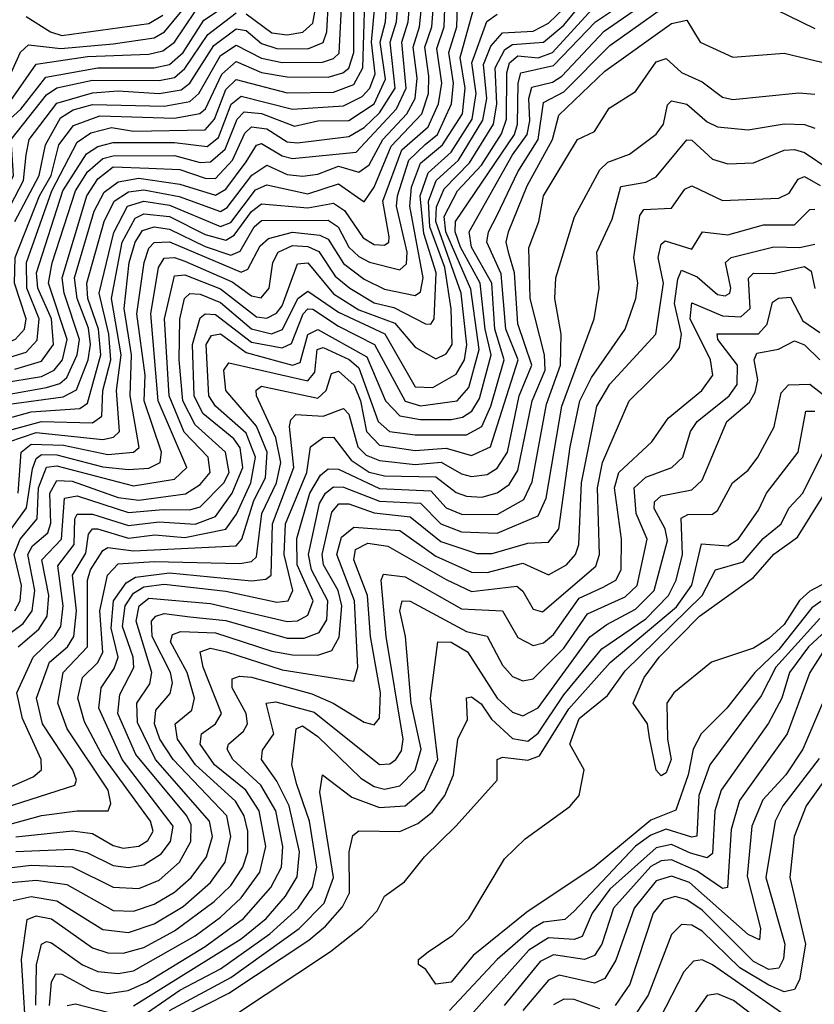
# Model space of a CAD drawing. Extents: x 1308313 to 1441400, y 959662 to 1036319.
# Tile 587 of 656: x 1418963 to 1420514, y 982037 to 983959. Entities that reach past the tile are written whole.
import ezdxf

# ---------------------------------------------------------------- set-up
doc = ezdxf.new("R2010")
doc.units = 0

msp = doc.modelspace()

# ---------------------------------------------------------------- linework, layer by layer
at = {"layer": '0CON10XD'}
for points in [[(1418925, 983249.3), (1419005, 983262.9), (1419030.3, 983275), (1419046.4, 983295), (1419055.5, 983335), (1419019.2, 983445), (1419025.8, 983484.2), (1419071.6, 983625), (1419095, 983661.8), (1419125, 983688.3), (1419145, 983693.3), (1419265, 983694), (1419315, 983680.4), (1419335, 983681.4), (1419363.7, 983706.3), (1419387.3, 983765), (1419400.9, 983779.1), (1419435, 983775.8), (1419499.2, 983750.9), (1419545, 983761.7), (1419605, 983762.1), (1419655, 983795), (1419677, 983843), (1419666.5, 983915), (1419676.8, 983955), (1419685.4, 984095)], [(1418953, 983277), (1419005, 983292.3), (1419029, 983325), (1419024.8, 983375), (1418998.2, 983435), (1418995.7, 983465), (1419046.7, 983625), (1419092.9, 983697.1), (1419115, 983711.2), (1419145, 983719.3), (1419265, 983719), (1419328.6, 983711.4), (1419350.7, 983729.3), (1419375.8, 983794.2), (1419395, 983809.8), (1419495, 983784.6), (1419595, 983791), (1419631.2, 983808.8), (1419646.5, 983825), (1419656.7, 983853.3), (1419649.8, 983915), (1419667.7, 984112.3)], [(1418935, 983226.7), (1419015, 983241.3), (1419040.8, 983249.2), (1419055, 983260.6), (1419075.1, 983305.1), (1419079.2, 983335), (1419049.5, 983425), (1419045.4, 983455), (1419093.6, 983615), (1419115, 983648.1), (1419145, 983671.7), (1419215, 983669), (1419275, 983666.4), (1419325, 983649.6), (1419345, 983648.8), (1419378.2, 983685), (1419402.4, 983737.7), (1419415, 983749.9), (1419445, 983746), (1419485, 983720.7), (1419505, 983718.4), (1419605, 983731.2), (1419635, 983748.4), (1419665, 983776.9), (1419696, 983825), (1419685.9, 983915), (1419698.3, 983955), (1419708.1, 984085)], [(1418888.6, 983201.4), (1419047.3, 983222.7), (1419073.6, 983236.4), (1419096.6, 983295), (1419100.7, 983325), (1419096.7, 983356.7), (1419074.7, 983415), (1419070, 983455), (1419108.1, 983585), (1419127.5, 983622.5), (1419155, 983642.2), (1419195, 983649.5), (1419275, 983637.8), (1419345, 983616.5), (1419365, 983627.9), (1419405, 983681.6), (1419425, 983714.3), (1419435, 983717.5), (1419475, 983693.5), (1419495, 983688.3), (1419619.3, 983700.7), (1419698.4, 983785), (1419716.9, 983825), (1419708.5, 983915), (1419721.3, 983955), (1419731.4, 984075)], [(1418895, 983169), (1418985, 983193.8), (1419079.8, 983200.2), (1419095, 983210.5), (1419120.9, 983305), (1419116.6, 983355), (1419095.9, 983415), (1419093.9, 983445), (1419127.3, 983565), (1419147, 983605), (1419175, 983622.8), (1419205, 983627.2), (1419273.9, 983613.9), (1419355, 983584.6), (1419367.7, 983592.3), (1419415.8, 983655.8), (1419445, 983674.9), (1419485, 983656.7), (1419515, 983653.8), (1419545, 983657.7), (1419585, 983673), (1419625, 983661.2), (1419645, 983676), (1419671.9, 983725), (1419718.6, 983775), (1419734.6, 983805.4), (1419738.6, 983845), (1419730.8, 983905), (1419743.5, 983945), (1419755.6, 984064.4)], [(1418918.6, 983151.4), (1419005, 983174.7), (1419105, 983172.3), (1419122.9, 983185), (1419124.7, 983235), (1419140.9, 983295), (1419136.7, 983345), (1419117.7, 983425), (1419146.3, 983543.7), (1419173.1, 983595), (1419205, 983604.6), (1419255, 983597.1), (1419355, 983555.1), (1419375, 983563.4), (1419422.9, 983627.1), (1419445, 983636.7), (1419525, 983619.2), (1419585, 983638.3), (1419635, 983603.3), (1419655, 983632), (1419687.8, 983712.2), (1419747.9, 983775), (1419760.8, 983815), (1419761.2, 983848.9), (1419753.6, 983905), (1419767.1, 983945), (1419775, 984047)], [(1418846.6, 982393.4), (1419070.5, 982465), (1419073.4, 982475), (1419066.4, 982495), (1419006.9, 982585), (1418995.5, 982635), (1419021.1, 982705), (1419056, 982735), (1419068.4, 982755), (1419073.9, 982805), (1419065.8, 982875), (1419092.1, 982917.9), (1419097, 982955), (1419104.8, 982965.2), (1419114.6, 982965.4), (1419175, 982946.8), (1419226.3, 982953.7), (1419285, 982948.5), (1419365.1, 982964.9), (1419386, 982994), (1419414.1, 983055), (1419423.2, 983105), (1419405, 983152), (1419345.1, 983205), (1419331.9, 983225), (1419327, 983325), (1419337.2, 983342.8), (1419355, 983345.8), (1419405, 983309.4), (1419471.1, 983291.1), (1419495, 983284.8), (1419510.4, 983289.6), (1419525, 983344.6), (1419545, 983354.6), (1419640.7, 983300.7), (1419677, 983215), (1419705, 983185.5), (1419745, 983178.7), (1419805, 983178.9), (1419827.1, 983182.9), (1419845.1, 983194.9), (1419860.6, 983219.4), (1419883.1, 983305), (1419871.4, 983355), (1419861.8, 983445), (1419823.2, 983515), (1419812.5, 983545), (1419813.7, 983565), (1419928.6, 983735), (1419934.7, 983755), (1419935.5, 983835), (1419940.8, 983855), (1420005, 983869.4), (1420087, 983955), (1420151.5, 983998.5)], [(1418909.3, 983735), (1418965, 983784.2), (1419013.4, 983846.6), (1419115, 983865.3), (1419224.8, 983865.2), (1419255, 983871.8), (1419281.6, 983895), (1419322.3, 983957.7), (1419385, 984000.5)], [(1418937.2, 983835), (1418964.5, 983895.5), (1418979.9, 983910.1), (1419043, 983903), (1419145, 983911.8), (1419225, 983923.5), (1419245.1, 983935), (1419305, 984007.8)], [(1418941.7, 983135), (1418995, 983153.3), (1419125, 983139.6), (1419146.1, 983143.9), (1419157.4, 983155), (1419151.8, 983235), (1419160.6, 983305), (1419141.7, 983415), (1419163, 983525), (1419188.1, 983571.9), (1419205, 983579.8), (1419255, 983574.6), (1419325, 983539.4), (1419365, 983528.8), (1419381.5, 983538.5), (1419415, 983584.6), (1419435, 983599.6), (1419525, 983591.8), (1419575, 983600.7), (1419596.7, 983586.7), (1419633.1, 983533.1), (1419655, 983520.5), (1419675, 983518.9), (1419683, 983525), (1419683.9, 983535), (1419671.7, 983605), (1419708.7, 983705), (1419760.3, 983749.7), (1419780.6, 983795), (1419787.1, 983835), (1419777.1, 983902.9), (1419791.4, 983945), (1419793.8, 984015)], [(1418955, 982364.2), (1419065.7, 982375.7), (1419105, 982370.5), (1419145, 982347.2), (1419165, 982342.3), (1419195, 982346.1), (1419212.9, 982357.1), (1419223.3, 982375), (1419218, 982395), (1419123.3, 982525), (1419088.9, 982588.9), (1419076.4, 982635), (1419085.1, 982675), (1419115.4, 982704.6), (1419125.2, 982724.8), (1419119.2, 982805), (1419133.9, 982875), (1419155, 982897.3), (1419225, 982901.6), (1419392.2, 982897.8), (1419415, 982901.8), (1419425, 982910.6), (1419435.4, 982995), (1419464.3, 983055), (1419472.2, 983095), (1419463, 983143), (1419424.9, 983225), (1419424.2, 983235.8), (1419435, 983243.9), (1419545, 983220.2), (1419560.9, 983235), (1419571.3, 983268.7), (1419585, 983273.3), (1419615.6, 983245.6), (1419628, 983215), (1419639.7, 983155), (1419665, 983128.6), (1419735, 983118.1), (1419795, 983122.5), (1419845, 983108.4), (1419881.7, 983125), (1419935.8, 983295), (1419911.7, 983355), (1419902.8, 983462.8), (1419874.9, 983525), (1419878.2, 983545), (1419895, 983577.7), (1419935, 983662.1), (1419974.7, 983725.3), (1419985, 983797.6), (1420025, 983818.3), (1420115, 983908.9), (1420265, 984015.7)], [(1418959.6, 982735), (1419000.3, 982769.7), (1419016.4, 982795), (1419019.7, 982835), (1419006.1, 982905), (1419044.6, 982945.4), (1419050, 983025), (1419075, 983029.5), (1419175, 982996.9), (1419243, 983003), (1419295, 983002.3), (1419315, 983008.1), (1419360.9, 983055), (1419371.5, 983075), (1419364.3, 983115), (1419305, 983168.2), (1419281.1, 983215), (1419274.1, 983295), (1419275.2, 983374.8), (1419284.7, 983415), (1419295, 983424.6), (1419315, 983423), (1419355, 983407.2), (1419415, 983355.5), (1419454.4, 983345.6), (1419475.5, 983354.5), (1419505.5, 983414.5), (1419525, 983429.1), (1419585, 983388.2), (1419675.6, 983345.6), (1419735, 983242.6), (1419768.9, 983241.1), (1419815, 983267.2), (1419831, 983295), (1419835.3, 983324.7), (1419824.7, 983425), (1419774.8, 983565), (1419776.1, 983593.9), (1419791.3, 983628.7), (1419840.5, 983679.5), (1419887.5, 983755), (1419894.4, 983795), (1419891.1, 983865), (1419909.5, 983900.5), (1419925, 983910.5), (1419985, 983915.1), (1420025, 983948.1), (1420068.7, 984001.3)], [(1419405, 983970.6), (1419455, 983933.6), (1419485, 983929.4), (1419515.7, 983934.3), (1419535, 983952.4), (1419546.2, 984013.8)], [(1418834, 983326), (1418925, 983323.1), (1418954.8, 983335.2), (1418972.1, 983355), (1418975.4, 983375), (1418952.8, 983445), (1418953.7, 983495), (1419001.6, 983615), (1419023.8, 983655), (1419039.4, 983715), (1419067.8, 983752.2), (1419118.9, 983771.1), (1419265, 983766.6), (1419314.3, 983775.7), (1419325.1, 983785), (1419357.3, 983852.7), (1419385, 983877.2), (1419435, 983855.8), (1419485, 983847.2), (1419565, 983846.7), (1419593.6, 983855), (1419605, 983864.6), (1419614.7, 983895), (1419614.8, 983995)], [(1418856.5, 982365), (1419005, 982405.6), (1419074.9, 982415.1), (1419135.4, 982415), (1419140.6, 982429.4), (1419135.3, 982455), (1419055.3, 982575), (1419037.3, 982625), (1419047.5, 982685), (1419094.8, 982735.2), (1419095.2, 982865), (1419101.1, 982885), (1419125, 982922.7), (1419135, 982928.9), (1419185, 982922.5), (1419385, 982932.2), (1419396.3, 982945), (1419419.5, 983020.5), (1419442.7, 983065), (1419445.9, 983115), (1419425, 983165.6), (1419365.3, 983235), (1419360.9, 983275), (1419370.9, 983289.1), (1419525, 983254.2), (1419539, 983271), (1419543.3, 983315), (1419555, 983319.5), (1419605.7, 983295.7), (1419625, 983279.7), (1419662.5, 983175), (1419684.8, 983155), (1419735, 983148.9), (1419835, 983149), (1419864.8, 983165.2), (1419882.6, 983205), (1419908.7, 983295), (1419890.4, 983355), (1419884.6, 983445), (1419844.8, 983515), (1419840.3, 983545), (1419924.9, 983695), (1419953.4, 983735), (1419958.3, 983761.6), (1419956.7, 983805), (1419962.6, 983827.4), (1420002.9, 983837.1), (1420021.1, 983848.9), (1420103.5, 983936.5), (1420168.8, 983981.2)], [(1418885, 982435.9), (1418988.9, 982481.1), (1419005.2, 982495), (1419004.6, 982515), (1418968.1, 982595), (1418957.3, 982645), (1418989, 982715), (1419030.8, 982755), (1419043, 982775), (1419047.8, 982815), (1419036.9, 982893.1), (1419069.2, 982935), (1419070.1, 982985), (1419075, 982993.9), (1419105, 982993.8), (1419175, 982972), (1419235, 982978.9), (1419305, 982974.5), (1419345, 982989.4), (1419377.3, 983035), (1419398.3, 983085), (1419393.3, 983123.3), (1419380.7, 983140.7), (1419320.4, 983190.4), (1419303.3, 983225), (1419300.1, 983325), (1419315, 983377.2), (1419325, 983385.1), (1419345, 983383.8), (1419415, 983329.4), (1419475, 983318.3), (1419493.2, 983326.8), (1419515.9, 983385), (1419525, 983394.9), (1419535, 983394), (1419585, 983360.6), (1419655.3, 983325.3), (1419715, 983214.6), (1419745, 983205.6), (1419817, 983215), (1419839.2, 983240.8), (1419859.4, 983315), (1419843.1, 983433.1), (1419794.5, 983545), (1419791.3, 983575), (1419817.3, 983625), (1419864.1, 983675), (1419903.6, 983736.4), (1419913.3, 983765), (1419913.6, 983855), (1419918.9, 983875), (1419935, 983888.4), (1419975, 983884.7), (1420002.8, 983895), (1420080.2, 983979.8)], [(1418928.4, 983565), (1418970.4, 983645), (1418975.6, 983695), (1418981.2, 983725), (1419035, 983796), (1419105, 983815.9), (1419155, 983820.1), (1419235, 983814.9), (1419277.8, 983822.2), (1419295, 983835.3), (1419341.5, 983908.5), (1419385, 983941), (1419405, 983937.8), (1419435, 983912.4), (1419465, 983902.8), (1419525, 983901.9), (1419555, 983914.6), (1419562.3, 983935), (1419565.3, 983995)], [(1418929.4, 982750.6), (1418969.2, 982780.8), (1418987.1, 982805), (1418992.5, 982845), (1418978.8, 982915), (1418987.7, 982932.3), (1419017.6, 982957.6), (1419023.6, 982976.4), (1419021.3, 983035), (1419035, 983059.5), (1419065, 983058.2), (1419155, 983026.5), (1419195, 983021.3), (1419286.3, 983033.7), (1419315, 983051.6), (1419334.6, 983075), (1419330.9, 983105), (1419283.9, 983153.9), (1419254.7, 983224.7), (1419245.5, 983375), (1419265, 983458.9), (1419285, 983460.8), (1419355, 983433.4), (1419425, 983379.1), (1419445, 983376.4), (1419463.8, 983386.2), (1419475, 983400.4), (1419505, 983482.4), (1419525, 983484.6), (1419575, 983423.6), (1419625, 983392.9), (1419695, 983366.6), (1419735, 983319.7), (1419775, 983296.8), (1419795, 983306.5), (1419806.9, 983325), (1419805.2, 983394.8), (1419792.6, 983475), (1419763.3, 983555), (1419760.5, 983605), (1419775.6, 983645), (1419819.5, 983685), (1419866.9, 983763.1), (1419874.4, 983805), (1419868.2, 983871.8), (1419882.7, 983907.3), (1419905, 983933.2), (1419965, 983936.8), (1419995, 983952.3), (1420025, 983980.5)], [(1418935, 983297.6), (1418975, 983310.2), (1418996.7, 983333.3), (1419000.6, 983375), (1418976.7, 983435), (1418975.9, 983485), (1419025.6, 983625), (1419075, 983719.8), (1419101.7, 983738.3), (1419141.7, 983748.3), (1419185, 983741.5), (1419325, 983744), (1419342.9, 983765), (1419365, 983822.7), (1419385, 983842.2), (1419485, 983816.5), (1419575, 983817.8), (1419615, 983832.2), (1419632.8, 983865), (1419636.4, 983995)], [(1418939.2, 982955), (1418976.1, 983006.1), (1418987.5, 983082.5), (1418995, 983102.6), (1419005, 983110.1), (1419035, 983109.8), (1419125, 983086.5), (1419175, 983080.9), (1419215, 983083.7), (1419236.6, 983095), (1419239.5, 983115), (1419205.7, 983215), (1419207.5, 983265), (1419191.6, 983385), (1419205.7, 983485), (1419215, 983513.1), (1419225, 983523.8), (1419255, 983525.3), (1419395, 983466.5), (1419408.2, 983471.8), (1419432.3, 983517.7), (1419448.3, 983531.7), (1419495, 983544.1), (1419548.7, 983538.7), (1419565, 983530.4), (1419595, 983482.8), (1419635, 983452.3), (1419675, 983432.8), (1419735, 983420.8), (1419745, 983428), (1419750.5, 983455), (1419724.3, 983595), (1419727.8, 983632.2), (1419745, 983678.8), (1419788.3, 983715), (1419827.2, 983775), (1419832.2, 983825), (1419822.6, 983885), (1419851.5, 983988.5)], [(1418959.9, 983035), (1418965.5, 983115), (1418985, 983130.3), (1419048.4, 983128.4), (1419135, 983110.5), (1419185.1, 983114.9), (1419196, 983124), (1419178.1, 983225), (1419181.1, 983305), (1419166.5, 983395), (1419176.6, 983485), (1419187.9, 983525), (1419202.5, 983547.5), (1419225, 983554.7), (1419255, 983550.4), (1419325, 983516.2), (1419375, 983499.7), (1419393.1, 983506.9), (1419420.6, 983555), (1419435, 983566.8), (1419565, 983567.8), (1419584.5, 983555), (1419605, 983515.1), (1419625, 983496.9), (1419645.4, 983485.4), (1419705, 983471), (1419717.6, 983482.4), (1419719.3, 983505), (1419698.1, 983595), (1419700.1, 983615), (1419722.4, 983685), (1419754.4, 983715.6), (1419778.1, 983735), (1419805.5, 983794.5), (1419809.8, 983835), (1419800.2, 983895), (1419815.9, 983945), (1419817.2, 983985)], [(1419475, 983875.5), (1419553.7, 983876.3), (1419575, 983883.1), (1419586.2, 983893.8), (1419591.7, 983995)], [(1420415, 983990.5), (1420515, 983941.9)], [(1418653, 983076.9), (1418667.4, 983112.6), (1418696.4, 983275), (1418691.6, 983355), (1418708.4, 983411.6), (1418725, 983432), (1418735, 983430.3), (1418765, 983403.7), (1418785, 983396.8), (1418845, 983402.2), (1418869.7, 983415), (1418877.8, 983435), (1418883.7, 983516.3), (1418950.9, 983655), (1418946.3, 983725), (1419015, 983812.4), (1419035, 983825.9), (1419105, 983840.9), (1419235, 983840.2), (1419265, 983846.3), (1419285, 983863.7), (1419329.9, 983930.1), (1419385, 983972.5)], [(1418940.6, 983795), (1418995, 983871.9), (1419095, 983887.3), (1419215, 983891.9), (1419242, 983898), (1419264.6, 983915.4), (1419305, 983975)], [(1418953.4, 982805), (1418963.8, 982825), (1418965.9, 982855), (1418952.1, 982915), (1418963.3, 982945), (1418996.6, 982985), (1418999.5, 983045), (1419015, 983085.4), (1419035, 983088.5), (1419185, 983049.3), (1419265, 983062.3), (1419288.9, 983085), (1419233, 983215), (1419218.4, 983385), (1419233.4, 983475), (1419245, 983493.5), (1419264.9, 983495.1), (1419285, 983487.9), (1419377.4, 983447.4), (1419415, 983420.2), (1419433.9, 983416.1), (1419449.7, 983435), (1419456.7, 983485), (1419467.4, 983505), (1419495, 983518.1), (1419525, 983516.6), (1419546.5, 983506.5), (1419578.7, 983458.7), (1419606.9, 983435), (1419655, 983406.5), (1419692.8, 983397.2), (1419755, 983365.5), (1419765, 983364.8), (1419771.7, 983375), (1419775.6, 983465), (1419751.7, 983541.7), (1419744.3, 983615), (1419759.9, 983660.1), (1419805, 983700.5), (1419845.9, 983765), (1419853.9, 983815), (1419845.4, 983875), (1419874.9, 983955.1), (1419895, 983969.7)], [(1418975, 983965.4), (1419022.8, 983935), (1419045, 983927.9), (1419215, 983951.2), (1419242.1, 983967.9)], [(1418955, 982335.4), (1419065, 982340.1), (1419093.6, 982333.6), (1419145, 982308.4), (1419175, 982304.3), (1419205, 982309.6), (1419238.7, 982331.3), (1419256.9, 982355), (1419262, 982385), (1419162.8, 982515), (1419116.9, 982615), (1419121.6, 982655), (1419147.4, 982692.6), (1419154.8, 982715), (1419141.1, 982771.1), (1419146.1, 982825), (1419170.3, 982859.7), (1419188.8, 982871.2), (1419255, 982879.1), (1419415, 982863.5), (1419443.1, 982866.9), (1419453.3, 982875), (1419455.9, 982975), (1419497.7, 983085), (1419489.4, 983165), (1419491.8, 983178.2), (1419501.9, 983188.1), (1419555, 983185.1), (1419595, 983200.2), (1419605, 983188.9), (1419623, 983125), (1419639.2, 983109.2), (1419665, 983098.4), (1419735, 983090.6), (1419785.3, 983095.3), (1419825, 983072.5), (1419845, 983067.6), (1419875, 983071.4), (1419895, 983083.8), (1419914.9, 983115.1), (1419937.6, 983225), (1419962.2, 983285), (1419935.3, 983365.3), (1419928.7, 983465), (1419917.5, 983502.5), (1419912.2, 983525), (1419916.7, 983545), (1419953.2, 983635), (1420002.7, 983725), (1420015, 983772.4), (1420105, 983858.3), (1420235, 983951.4), (1420265, 983957.7), (1420290.9, 983915), (1420355, 983885.8), (1420455, 983893.6), (1420605, 983857.8)], [(1418953.3, 983565), (1419000.7, 983655), (1419012.8, 983715), (1419042.4, 983767.6), (1419067.2, 983782.8), (1419105, 983793.3), (1419245, 983790.5), (1419295, 983799.3), (1419312.5, 983815), (1419355, 983889.1), (1419385, 983909.5), (1419435, 983883.7), (1419475, 983875.5)], [(1418925, 982301.5), (1418985, 982308.7), (1419065, 982305.8), (1419145, 982266.2), (1419195, 982263.6), (1419235, 982279.4), (1419274.6, 982315), (1419297.1, 982355), (1419297.7, 982387.7), (1419289.1, 982405), (1419189.4, 982525), (1419154.2, 982605), (1419158, 982642), (1419185.2, 982694.8), (1419184.1, 982715), (1419163.7, 982775), (1419168.3, 982815), (1419185, 982839.8), (1419205, 982852.4), (1419245, 982857.1), (1419365, 982843.4), (1419465, 982822), (1419486.5, 982825), (1419495.7, 982845), (1419478.9, 982915), (1419481.7, 982975), (1419523.1, 983075), (1419530.7, 983125), (1419555, 983143.8), (1419575, 983144.5), (1419609.6, 983099.6), (1419645, 983076.1), (1419675, 983069), (1419775, 983066.5), (1419815, 983035.9), (1419835, 983029), (1419865, 983027.3), (1419895, 983035.8), (1419918.5, 983051.5), (1419935, 983079.3), (1419963, 983215), (1419988.4, 983275), (1419987.2, 983305), (1419959.2, 983415), (1419956.6, 983513.4), (1419976.3, 983565), (1419985.4, 983615), (1420051.9, 983725), (1420085, 983740.8), (1420113.5, 983786.5), (1420165, 983818.8), (1420205, 983876.4), (1420225, 983883.3), (1420255, 983855.9), (1420295, 983837.8), (1420335, 983807.6), (1420355, 983803.1), (1420484, 983816), (1420515, 983813.4)], [(1418944.7, 982275.3), (1418995, 982279.5), (1419055, 982271.1), (1419145, 982220.4), (1419185, 982219.3), (1419225, 982233), (1419265, 982256), (1419297.3, 982285), (1419327.1, 982325), (1419338.9, 982365), (1419333.5, 982395), (1419228.1, 982515), (1419192.4, 982587.6), (1419191.1, 982625), (1419217, 982663), (1419220.7, 982685), (1419190.3, 982785), (1419195.8, 982815), (1419215, 982830.2), (1419335, 982819.4), (1419485, 982784.3), (1419505, 982785.5), (1419525, 982796.8), (1419535.5, 982825), (1419504.2, 982895), (1419503.7, 982946.3), (1419529.4, 983035), (1419550.2, 983069.8), (1419565, 983082.7), (1419585, 983081.9), (1419665, 983044.1), (1419765, 983039.3), (1419795, 983006.2), (1419825, 982994), (1419895, 982993.2), (1419947.2, 983022.8), (1419963.2, 983056.8), (1419991.2, 983208.8), (1420018.4, 983285), (1420019.6, 983345), (1420007.3, 983415), (1420009.2, 983455), (1420045.7, 983574.3), (1420095, 983665.8), (1420110.8, 983680.8), (1420153.3, 983696.7), (1420205, 983735.8), (1420219.8, 983755), (1420227.4, 983792.6), (1420235, 983800.4), (1420265, 983794.3), (1420305, 983759.4), (1420325, 983749.9), (1420385, 983743.9), (1420455, 983755.9), (1420495, 983754.3), (1420515, 983747.2)], [(1418949.9, 982240.2), (1418985, 982247.7), (1419035, 982239.3), (1419125, 982183.1), (1419175, 982177.3), (1419225, 982194.5), (1419281.9, 982228.1), (1419335.1, 982275), (1419364.1, 982315), (1419374.9, 982364.9), (1419367.1, 982405), (1419262.2, 982515), (1419236.4, 982555), (1419225.8, 982585), (1419228.3, 982611.7), (1419256.2, 982643.8), (1419261, 982665), (1419256.8, 982685), (1419221.5, 982755), (1419220.3, 982785), (1419228.3, 982795), (1419245, 982800), (1419295, 982793.6), (1419365, 982786.7), (1419485, 982751.7), (1419517.9, 982752.1), (1419547.2, 982762.8), (1419562.4, 982787.6), (1419564.4, 982825), (1419532.2, 982885), (1419526.3, 982915), (1419547.9, 983015), (1419559.4, 983035), (1419575, 983047.2), (1419595, 983046.8), (1419665, 983019.5), (1419745, 983015.2), (1419784.8, 982974.8), (1419825, 982959.6), (1419895, 982956.7), (1419975, 982990.5), (1419990.4, 983025), (1420021, 983205), (1420084.1, 983375), (1420094, 983435), (1420089.1, 983505), (1420119.5, 983569.5), (1420136.3, 983633.7), (1420185, 983641.7), (1420205, 983652.1), (1420265.3, 983724.7), (1420275, 983723.8), (1420315, 983686.6), (1420345, 983677.9), (1420395, 983679.6), (1420455, 983704.2), (1420475, 983705.6), (1420495, 983699.9), (1420545, 983665.7)], [(1418977, 981945), (1418966.1, 982125), (1418977.1, 982202.9), (1418995, 982209.8), (1419025, 982204.3), (1419105, 982147.6), (1419135, 982137.5), (1419165, 982137.2), (1419205, 982148.4), (1419265, 982181), (1419342.1, 982237.9), (1419375, 982269.3), (1419398.6, 982305), (1419407.8, 982335), (1419407.8, 982375), (1419400.7, 982405), (1419384, 982434), (1419305.8, 982505), (1419270.5, 982555), (1419266.1, 982585), (1419298.9, 982611.1), (1419304.2, 982635), (1419289.6, 982685), (1419256.9, 982745), (1419260.8, 982759.2), (1419277.5, 982765), (1419345, 982762.1), (1419455, 982726.5), (1419495, 982719.2), (1419545, 982718.9), (1419572.2, 982727.8), (1419586.1, 982753.9), (1419591.4, 982815), (1419584.4, 982845), (1419556.1, 982895), (1419553.3, 982915), (1419572.3, 982997.7), (1419585.8, 983014.2), (1419605, 983013.9), (1419655, 982996.3), (1419725, 982988.9), (1419785, 982940.3), (1419855, 982917.1), (1419885, 982917.3), (1419955, 982937.3), (1419995, 982939.3), (1420014.9, 982965.1), (1420037.1, 983125), (1420055.9, 983215), (1420079.3, 983260.7), (1420144.8, 983355), (1420165.7, 983415), (1420169.7, 983445), (1420161.9, 983495), (1420173.4, 983576.6), (1420181.2, 983588.8), (1420235, 983590.8), (1420261.5, 983628.5), (1420275, 983634.8), (1420335, 983606.3), (1420445, 983610.6), (1420465, 983620.4), (1420482.2, 983647.8), (1420495, 983653), (1420525.1, 983635.1)], [(1418994.4, 982035.6), (1418995.4, 982114.6), (1419005.3, 982154.7), (1419015, 982160.2), (1419025, 982157.4), (1419085, 982114.5), (1419115, 982101.2), (1419155, 982097.3), (1419185, 982102.9), (1419305, 982170.8), (1419355, 982207.4), (1419395.1, 982245), (1419431.7, 982295), (1419443.5, 982345), (1419429.9, 982415), (1419403.9, 982455), (1419343.3, 982505), (1419315.1, 982545), (1419317.8, 982565), (1419345.2, 982585), (1419356.5, 982605), (1419321.1, 982695), (1419315.2, 982725), (1419335, 982732.7), (1419366.6, 982725), (1419475, 982690.1), (1419615, 982668.1), (1419622.9, 982695), (1419616.5, 982825), (1419582, 982915), (1419590.9, 982949.1), (1419615, 982968.8), (1419705, 982962.2), (1419775, 982911.8), (1419845, 982880.5), (1419875, 982880.1), (1419945, 982898), (1419995, 982875.8), (1420030.3, 982895), (1420047.9, 982915), (1420054.3, 982935), (1420059.7, 983055), (1420089.5, 983205), (1420115, 983247.7), (1420204.8, 983345), (1420219.6, 983445), (1420209.4, 983495), (1420215, 983520.9), (1420222.7, 983527.3), (1420275, 983511.2), (1420295.4, 983544.6), (1420345, 983539), (1420415, 983558.5), (1420475, 983558.5), (1420505, 983588.6), (1420515, 983589)], [(1419021, 982035), (1419025, 982081.5), (1419033.1, 982096.9), (1419045, 982096.2), (1419102.1, 982065), (1419135, 982058.3), (1419174.4, 982064.4), (1419210.7, 982080.7), (1419325, 982149.9), (1419399.3, 982205), (1419453, 982265), (1419473.5, 982305), (1419476.3, 982345), (1419462.5, 982415), (1419433.6, 982465), (1419378.6, 982515), (1419367.8, 982535), (1419370.2, 982545), (1419399.7, 982570.3), (1419407.7, 982585), (1419404.9, 982605), (1419377.8, 982655), (1419377.7, 982672.3), (1419392.1, 982677.9), (1419415, 982675.7), (1419533, 982643), (1419574.9, 982624.9), (1419635, 982587.7), (1419655, 982582.5), (1419665, 982595.6), (1419666.8, 982645), (1419647.7, 982755), (1419641.5, 982835), (1419615.3, 982905), (1419618.1, 982925), (1419642.6, 982937.4), (1419681.5, 982931.5), (1419795, 982866.1), (1419845, 982843.3), (1419933.3, 982853.3), (1419945, 982843.9), (1419965, 982808.6), (1419983.1, 982803.1), (1420087.5, 982892.5), (1420094.7, 982915.3), (1420090.9, 983045), (1420100.3, 983095), (1420152.8, 983215), (1420234.2, 983295.8), (1420250.7, 983319.3), (1420254.7, 983345), (1420241.3, 983405), (1420247.2, 983452.8), (1420255, 983470), (1420285, 983457.1), (1420325, 983422.5), (1420340, 983420), (1420349, 983425), (1420351.1, 983435), (1420340.6, 983485), (1420351.8, 983495), (1420435, 983515.4), (1420485, 983514.2), (1420515, 983520.6)], [(1419185, 982034.4), (1419395.3, 982165), (1419443.6, 982205), (1419481.7, 982248.3), (1419504.1, 982285.9), (1419508.7, 982335), (1419488.7, 982425), (1419465, 982472.8), (1419434.9, 982515), (1419436.4, 982533.6), (1419458.7, 982565), (1419443.7, 982625), (1419462.6, 982627.4), (1419537.6, 982607.6), (1419665, 982505.5), (1419685, 982506.5), (1419697.2, 982515), (1419707.8, 982532.2), (1419711, 982555), (1419677.9, 982755), (1419668.1, 982865), (1419672.9, 982877.1), (1419715, 982871.6), (1419825, 982809.2), (1419905, 982805.4), (1419935, 982753.5), (1419965, 982737.3), (1419985, 982743.1), (1420005, 982758.9), (1420055, 982829.7), (1420101.7, 982851.7), (1420126.6, 982865), (1420137, 982885), (1420137.6, 982945), (1420124.2, 983045), (1420132.1, 983075), (1420197, 983135), (1420228.8, 983181.2), (1420294.5, 983235), (1420315.9, 983265), (1420311.4, 983295), (1420271.4, 983375), (1420275, 983406.6), (1420335, 983380.7), (1420370.8, 983379.2), (1420388.7, 983395), (1420385.3, 983454.7), (1420395, 983464), (1420435, 983463.3), (1420495, 983477), (1420508, 983468), (1420515, 983434.6)], [(1419185, 982002.5), (1419275, 982065.1), (1419355, 982106.6), (1419450.8, 982175), (1419506.4, 982225), (1419534.1, 982265.9), (1419542.7, 982305), (1419528.2, 982395), (1419504, 982466), (1419493.8, 982505), (1419502.4, 982575), (1419515, 982580.9), (1419545, 982559.9), (1419628.8, 982478.9), (1419655, 982462.5), (1419675, 982457.5), (1419705, 982464), (1419735, 982494.1), (1419746.6, 982535), (1419726.7, 982625), (1419716, 982755), (1419705.1, 982805), (1419709.4, 982825), (1419725, 982824), (1419835, 982765.1), (1419875, 982755.8), (1419905, 982699.2), (1419925, 982677), (1419945, 982668.5), (1419965, 982672.8), (1420025, 982732.4), (1420070.9, 982799.1), (1420145, 982832.6), (1420168.3, 982855), (1420187.7, 982945), (1420165.9, 982995), (1420162, 983045), (1420185, 983066.4), (1420235.9, 983085), (1420257.5, 983105), (1420272.2, 983155), (1420285.1, 983175), (1420347.6, 983225), (1420363.1, 983246.9), (1420363.9, 983285), (1420325.8, 983335), (1420324, 983346), (1420405, 983345.8), (1420422.1, 983365), (1420432.5, 983407.5), (1420444.3, 983415.7), (1420467.6, 983417.6), (1420491.4, 983371.4), (1420525, 983348.5)], [(1419255.3, 982025), (1419375, 982089.9), (1419508, 982185), (1419557.1, 982235), (1419575.2, 982285), (1419548.5, 982451.5), (1419553.8, 982485), (1419611.3, 982441.3), (1419665, 982421.6), (1419715, 982424.9), (1419753.2, 982456.8), (1419778.8, 982515), (1419764.9, 982635.1), (1419779.3, 982745), (1419805, 982744.4), (1419837.1, 982725), (1419895, 982635.1), (1419925, 982607.2), (1419945, 982600.6), (1419975, 982616), (1420075.6, 982754.4), (1420108.6, 982778.6), (1420165, 982808.2), (1420201, 982845), (1420227.2, 982942.8), (1420222.5, 982965), (1420201.4, 983005), (1420202.2, 983017.8), (1420215, 983029.4), (1420275, 983041.5), (1420295, 983060.2), (1420343, 983175), (1420387.5, 983212.5), (1420398.3, 983231.7), (1420403.9, 983256.1), (1420396.5, 983295), (1420401.9, 983308.1), (1420443.8, 983316.2), (1420475, 983332), (1420495, 983324.6), (1420525, 983295.4)], [(1419283.6, 982015), (1419371, 982059), (1419527.4, 982162.6), (1419559.9, 982190.1), (1419592.6, 982227.4), (1419606.7, 982255), (1419606.2, 982335), (1419612.9, 982367.1), (1419625, 982375.6), (1419705.1, 982374.9), (1419739.9, 982390.1), (1419767.9, 982412.1), (1419792.9, 982445), (1419809.4, 982485), (1419818.1, 982555), (1419836.8, 982593.2), (1419834.8, 982635.2), (1419845, 982637.6), (1419863.5, 982623.5), (1419884, 982594), (1419925, 982556.3), (1419955, 982551.1), (1419975, 982566.3), (1420025, 982641.4), (1420099.2, 982730.8), (1420185, 982789.9), (1420229.2, 982835), (1420244.2, 982865), (1420256.4, 982915), (1420253.9, 982986.1), (1420266.8, 982993.2), (1420315, 982994.1), (1420325, 983001.2), (1420354.1, 983055), (1420385, 983079.6), (1420403.8, 983105), (1420435.4, 983164.6), (1420449.5, 983230.5), (1420463.7, 983246.3), (1420505, 983247.4), (1420555, 983208.3)], [(1419380, 982015), (1419569.4, 982140.6), (1419631, 982189), (1419660.5, 982219.5), (1419675, 982248.6), (1419713.7, 982276.4), (1419752.7, 982325), (1419815, 982385.8), (1419894.6, 982475), (1419895, 982515.3), (1419905, 982519.4), (1419955, 982513.5), (1419977.7, 982522.3), (1420035, 982614.3), (1420115.7, 982704.3), (1420245, 982813.2), (1420274.9, 982855.1), (1420294, 982936), (1420345, 982932), (1420365.1, 982944.9), (1420405, 983001.6), (1420420.7, 983035), (1420482.6, 983115), (1420497.3, 983195), (1420515, 983195.1)], [(1420526.4, 982823.6), (1420509.2, 982810.8), (1420445, 982729.6), (1420398, 982685), (1420343.3, 982615), (1420292.9, 982565), (1420277.2, 982535), (1420267.4, 982485), (1420243.7, 982416.3), (1420195, 982396.4), (1420084.1, 982305), (1419952.8, 982217.2), (1419847.7, 982132.3), (1419805, 982080.8), (1419775, 982076.7), (1419755.8, 982105), (1419741.2, 982115), (1419741.4, 982125), (1419760.2, 982139.8), (1419808, 982172), (1419839.8, 982205), (1419908.9, 982321.1), (1419949.5, 982360.5), (1420036.4, 982423.6), (1420054.7, 982445), (1420064.4, 982495), (1420036.6, 982545), (1420055, 982595.4), (1420110, 982640), (1420145, 982688.2), (1420294.9, 982835), (1420321.3, 982885), (1420375, 982900.7), (1420413.8, 982946.2), (1420449.1, 982975), (1420464.5, 983005.5), (1420491.3, 983035), (1420536, 983124)], [(1420615, 982901.8), (1420505, 982843.5), (1420484.8, 982825.2), (1420455, 982778.4), (1420425, 982751.1), (1420395, 982732.7), (1420313.3, 982705), (1420240, 982645), (1420226.2, 982625), (1420227.4, 982555), (1420234.5, 982515), (1420225, 982488.9), (1420215, 982483.3), (1420205, 982494.2), (1420192.5, 982557.5), (1420188.5, 982585), (1420160.4, 982625), (1420181.9, 982675), (1420211.2, 982715), (1420289.9, 982795), (1420395, 982870.4), (1420435, 982915.7), (1420481, 982949), (1420555, 983068.1)], [(1420525, 982790), (1420439, 982695), (1420410.5, 982639.5), (1420309.7, 982505), (1420288.4, 982445), (1420284.3, 982365.7), (1420275, 982363.4), (1420225, 982379.4), (1420195, 982367.2), (1420165, 982345.7), (1420045, 982219.2), (1420027, 982203), (1419985, 982197.5), (1419965, 982186.2), (1419895.1, 982125), (1419801.8, 982025)], [(1420545.6, 982774.4), (1420502.4, 982735), (1420465.3, 982685), (1420450.3, 982635), (1420424.3, 982585.7), (1420332, 982455), (1420319.6, 982415), (1420315, 982331.7), (1420305, 982323.3), (1420272.2, 982332.2), (1420235, 982349.3), (1420205, 982342.8), (1420115, 982262), (1420080.1, 982215), (1420060.5, 982169.5), (1420045, 982163.5), (1419995, 982167.3), (1419956.8, 982143.2), (1419805.9, 981974.1)], [(1420535, 982731.5), (1420505.2, 982685.2), (1420460.8, 982565), (1420368, 982435), (1420351.8, 982378.2), (1420344.4, 982265.6), (1420335, 982263.5), (1420285, 982297.2), (1420235, 982319.1), (1420215, 982317.5), (1420195, 982306), (1420121.9, 982225), (1420099.3, 982155), (1420085, 982132.6), (1420065, 982124.7), (1420005, 982133.6), (1419978.9, 982121.1), (1419908.7, 982035)], [(1420529.9, 982625), (1420491.4, 982535), (1420458.2, 982485), (1420413.5, 982436.5), (1420392, 982385), (1420382.7, 982287.3), (1420408.8, 982185), (1420406.7, 982163.3), (1420385, 982173.5), (1420270, 982275), (1420235, 982287.1), (1420205, 982278.1), (1420162.1, 982225), (1420126.6, 982123.4), (1420105, 982087.7), (1420085, 982078.3), (1420015.8, 982094.2), (1419995, 982084.6), (1419944.7, 982025)], [(1420523.2, 982516.8), (1420452.5, 982425), (1420437.6, 982395), (1420419.5, 982285), (1420456.7, 982155), (1420454, 982126), (1420445, 982107.7), (1420425, 982105.4), (1420395, 982120.8), (1420295, 982221), (1420265, 982241.4), (1420242, 982248), (1420219.7, 982240.3), (1420199.2, 982215), (1420153.6, 982076.4), (1420125.5, 982035)], [(1420555.6, 982505), (1420498.2, 982425), (1420474.4, 982365), (1420466.3, 982285), (1420496.7, 982155), (1420484.9, 982085.1), (1420475, 982066.1), (1420455, 982062), (1420425, 982074.6), (1420368.6, 982108.6), (1420295, 982180), (1420275, 982191.6), (1420255, 982192.9), (1420235, 982173.4), (1420189.4, 982055), (1420155, 982003.2)], [(1420465, 982010), (1420315, 982114.4), (1420295, 982123.9), (1420278.3, 982121.7), (1420259.4, 982100.6), (1420211.9, 982008.1)], [(1420445, 981976.9), (1420356.5, 982045), (1420325, 982057.7), (1420305, 982054.8), (1420225.8, 981944.2)], [(1420095, 982028.4), (1420045, 982046.7), (1420025, 982047.6), (1420005, 982036.6)], [(1419055.3, 982034.7), (1419071.9, 982038.1), (1419135, 982021.8)]]:
    msp.add_lwpolyline(points, dxfattribs=at)

doc.saveas('drawing.dxf')
